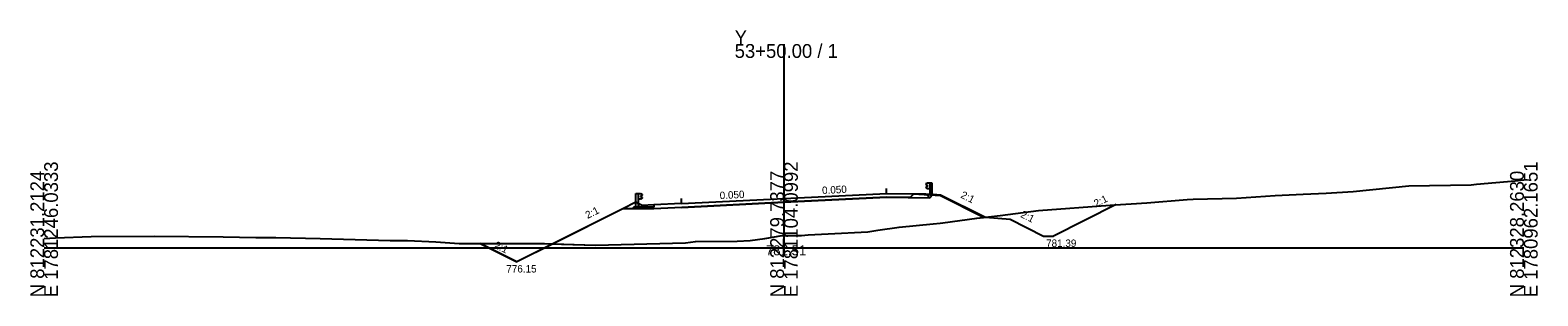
# Model space of a CAD drawing. Extents: x -12583 to 5303, y -44 to 25667.
# Drawn here: x 3997.2 to 4302.8, y 3990.3 to 4044.1 of the extents above; entities that cross this region are included whole.
import ezdxf

# ---------------------------------------------------------------- set-up
doc = ezdxf.new("R2010")
doc.units = 0
for name, color, linetype in [('Exist Cross Section Cell', 7, 'Continuous'), ('Exist XS Center Line Elevation Label', 7, 'Continuous'), ('Exist XS Ground Line', 7, 'Continuous'), ('Prop XS DDE', 7, 'Continuous'), ('Prop XS Ditch Standard Text', 7, 'Continuous'), ('Prop XS Dump Level', 7, 'Continuous'), ('Prop XS Earthwork Shape', 7, 'Continuous'), ('Prop XS EOT Tick Mark', 7, 'Continuous'), ('Prop XS Finish Grade', 7, 'Continuous'), ('Prop XS Finish Grade CurbGutter', 7, 'Continuous'), ('Prop XS Finish Grade Earthwork', 7, 'Continuous'), ('Prop XS Finish Grade Paved Shoulder', 7, 'Continuous'), ('Prop XS Finish Grade Pavement', 7, 'Continuous'), ('Prop XS Guardrail', 7, 'Continuous'), ('Prop XS Pvmt Edge Slope', 7, 'Continuous'), ('Prop XS SE Text', 7, 'Continuous'), ('Prop XS Side Slope Text', 7, 'Continuous'), ('Prop XS Subgrade CurbGutter', 7, 'Continuous'), ('Prop XS Subgrade Earthwork', 7, 'Continuous')]:
    doc.layers.add(name, color=color, linetype=linetype)

msp = doc.modelspace()

# ---------------------------------------------------------------- linework, layer by layer
at = {"layer": 'Exist Cross Section Cell'}
for p, q in [((4150, 4000), (4150, 4041.25)), ((4000, 4000), (4150, 4000)), ((4150, 4000), (4300, 4000))]:
    msp.add_line(p, q, dxfattribs=at)
at = {"layer": 'Exist XS Ground Line'}
for p, q in [((4298.22, 4013.57), (4300, 4013.75)), ((4241.73, 4010.04), (4249.56, 4010.57)), ((4249.56, 4010.57), (4255.23, 4010.85)), ((4255.23, 4010.85), (4259.95, 4011.09)), ((4259.95, 4011.09), (4265.41, 4011.38)), ((4265.41, 4011.38), (4276.68, 4012.53)), ((4276.68, 4012.53), (4289.29, 4012.73)), ((4289.29, 4012.73), (4290.39, 4012.92)), ((4290.39, 4012.92), (4298.22, 4013.57)), ((4193.8, 4006.56), (4201.59, 4007.55)), ((4201.59, 4007.55), (4216.1, 4008.67)), ((4216.1, 4008.67), (4223.58, 4009.13)), ((4223.58, 4009.13), (4231.75, 4009.78)), ((4231.75, 4009.78), (4232.95, 4009.85)), ((4232.95, 4009.85), (4241.73, 4010.04)), ((4173.37, 4004.22), (4180.26, 4004.87)), ((4180.26, 4004.87), (4181.67, 4005.01)), ((4181.67, 4005.01), (4182.19, 4005.08)), ((4182.19, 4005.08), (4189.07, 4006.02)), ((4189.07, 4006.02), (4193.8, 4006.56)), ((4000, 4001.91), (4002.27, 4002.01)), ((4002.27, 4002.01), (4009.56, 4002.28)), ((4009.56, 4002.28), (4022.32, 4002.34)), ((4022.32, 4002.34), (4036.26, 4002.24)), ((4036.26, 4002.24), (4042.94, 4002.1)), ((4042.94, 4002.1), (4046.95, 4002.1)), ((4046.95, 4002.1), (4055.96, 4001.89)), ((4055.96, 4001.89), (4070.16, 4001.49)), ((4070.16, 4001.49), (4073.66, 4001.5)), ((4073.66, 4001.5), (4079.44, 4001.23)), ((4140.53, 4001.34), (4143.11, 4001.48)), ((4143.11, 4001.48), (4146.14, 4001.92)), ((4146.14, 4001.92), (4149.61, 4002.51)), ((4149.61, 4002.51), (4150, 4002.51)), ((4150, 4002.51), (4153.57, 4002.52)), ((4153.57, 4002.52), (4154.91, 4002.62)), ((4154.91, 4002.62), (4158.96, 4002.83)), ((4158.96, 4002.83), (4167.02, 4003.28)), ((4167.02, 4003.28), (4169.01, 4003.56)), ((4169.01, 4003.56), (4173.37, 4004.22)), ((4079.44, 4001.23), (4084.11, 4000.86)), ((4084.11, 4000.86), (4089.48, 4000.87)), ((4089.48, 4000.87), (4101.41, 4000.91)), ((4101.41, 4000.91), (4102.61, 4000.83)), ((4102.61, 4000.83), (4111.79, 4000.57)), ((4111.79, 4000.57), (4130.04, 4001.05)), ((4130.04, 4001.05), (4132.08, 4001.31)), ((4132.08, 4001.31), (4140.53, 4001.34))]:
    msp.add_line(p, q, dxfattribs=at)
at = {"layer": 'Prop XS DDE'}
for p, q in [((4217.35, 4008.75), (4204.64, 4002.39)), ((4190.83, 4006.22), (4195.83, 4005.8)), ((4195.83, 4005.8), (4202.64, 4002.39)), ((4202.64, 4002.39), (4204.64, 4002.39))]:
    msp.add_line(p, q, dxfattribs=at)
at = {"layer": 'Prop XS Dump Level'}
for p, q in [((4150, 4010.01), (4170.75, 4011.04)), ((4129.25, 4008.97), (4150, 4010.01))]:
    msp.add_line(p, q, dxfattribs=at)
at = {"layer": 'Prop XS Earthwork Shape'}
for points in [[(4150, 4002.51), (4153.57, 4002.52), (4154.91, 4002.62), (4158.96, 4002.83), (4167.02, 4003.28), (4169.01, 4003.56), (4173.37, 4004.22), (4180.26, 4004.87), (4181.67, 4005.01), (4182.19, 4005.08), (4189.07, 4006.02), (4190.44, 4006.17), (4181.75, 4010.51), (4176.24, 4010.9), (4175.55, 4010.2), (4170.77, 4010.25), (4150.04, 4009.22), (4129.29, 4008.18), (4123.58, 4007.89), (4119.19, 4007.89), (4117.32, 4007.89), (4103.17, 4000.82), (4111.79, 4000.57), (4130.04, 4001.05), (4132.08, 4001.31), (4140.53, 4001.34), (4143.11, 4001.48), (4146.14, 4001.92), (4149.61, 4002.51)], [(4103.17, 4000.82), (4095.83, 3997.15), (4088.4, 4000.87), (4089.48, 4000.87), (4101.41, 4000.91), (4102.61, 4000.83)]]:
    msp.add_lwpolyline(points, close=True, dxfattribs=at)
at = {"layer": 'Prop XS EOT Tick Mark'}
for p, q in [((4170.75, 4011.04), (4170.75, 4012.04)), ((4129.25, 4008.97), (4129.25, 4009.97))]:
    msp.add_line(p, q, dxfattribs=at)
at = {"layer": 'Prop XS Finish Grade'}
for p, q in [((4178.75, 4010.96), (4180.24, 4010.86)), ((4119.98, 4009.22), (4117.32, 4007.89)), ((4120.56, 4008.93), (4119.98, 4009.22))]:
    msp.add_line(p, q, dxfattribs=at)
at = {"layer": 'Prop XS Finish Grade CurbGutter'}
for p, q in [((4121.25, 4008.59), (4120.56, 4008.93)), ((4123.58, 4008.69), (4121.25, 4008.59))]:
    msp.add_line(p, q, dxfattribs=at)
at = {"layer": 'Prop XS Finish Grade Earthwork'}
for p, q in [((4180.24, 4010.86), (4181.75, 4010.75)), ((4181.75, 4010.75), (4190.83, 4006.22)), ((4117.32, 4007.89), (4095.83, 3997.15)), ((4088.4, 4000.87), (4095.83, 3997.15))]:
    msp.add_line(p, q, dxfattribs=at)
at = {"layer": 'Prop XS Finish Grade Paved Shoulder'}
for p, q in [((4170.75, 4011.04), (4178.75, 4010.96)), ((4129.25, 4008.97), (4123.58, 4008.69))]:
    msp.add_line(p, q, dxfattribs=at)
at = {"layer": 'Prop XS Finish Grade Pavement'}
for p, q in [((4150, 4010.01), (4170.75, 4011.04)), ((4129.25, 4008.97), (4150, 4010.01))]:
    msp.add_line(p, q, dxfattribs=at)
at = {"layer": 'Prop XS Guardrail'}
for p, q in [((4119.93, 4010.99), (4120.43, 4010.99)), ((4119.93, 4008.49), (4119.93, 4010.99)), ((4120.43, 4010.99), (4120.93, 4010.99)), ((4120.43, 4010.99), (4120.43, 4008.49)), ((4120.93, 4010.99), (4121.22, 4010.79)), ((4121.22, 4010.67), (4120.93, 4010.47)), ((4121.22, 4010.79), (4121.25, 4010.73)), ((4121.25, 4010.73), (4121.22, 4010.67)), ((4178.78, 4012.93), (4178.75, 4012.87)), ((4178.75, 4012.87), (4178.78, 4012.81)), ((4178.78, 4012.32), (4178.75, 4012.26)), ((4178.75, 4012.26), (4178.78, 4012.2)), ((4179.07, 4013.13), (4178.78, 4012.93)), ((4178.78, 4012.81), (4179.07, 4012.61)), ((4179.07, 4012.52), (4178.78, 4012.32)), ((4178.78, 4012.2), (4179.07, 4012)), ((4179.57, 4013.13), (4179.07, 4013.13)), ((4179.07, 4012.61), (4179.07, 4012.52)), ((4179.07, 4012), (4179.57, 4012)), ((4180.07, 4013.13), (4179.57, 4013.13)), ((4179.57, 4013.13), (4179.57, 4010.63)), ((4180.07, 4010.63), (4180.07, 4013.13)), ((4120.93, 4009.85), (4120.43, 4009.85)), ((4120.93, 4010.47), (4120.93, 4010.37)), ((4120.93, 4010.37), (4121.22, 4010.17)), ((4121.22, 4010.05), (4120.93, 4009.85)), ((4121.22, 4010.17), (4121.25, 4010.11)), ((4121.25, 4010.11), (4121.22, 4010.05))]:
    msp.add_line(p, q, dxfattribs=at)
at = {"layer": 'Prop XS Pvmt Edge Slope'}
for p, q in [((4178.75, 4010.96), (4179.55, 4010.16)), ((4119.56, 4008.27), (4119.19, 4007.89)), ((4120.56, 4008.27), (4119.56, 4008.27))]:
    msp.add_line(p, q, dxfattribs=at)
at = {"layer": 'Prop XS Subgrade CurbGutter'}
for p, q in [((4120.56, 4008.27), (4120.56, 4008.93)), ((4123.58, 4008.27), (4120.56, 4008.27)), ((4123.58, 4008.69), (4123.58, 4008.27))]:
    msp.add_line(p, q, dxfattribs=at)
at = {"layer": 'Prop XS Subgrade Earthwork'}
for p, q in [((4179.55, 4010.16), (4180.24, 4010.86)), ((4119.19, 4007.89), (4117.32, 4007.89)), ((4123.58, 4007.89), (4119.19, 4007.89)), ((4129.29, 4008.18), (4123.58, 4007.89)), ((4129.29, 4008.18), (4150.04, 4009.22)), ((4150.04, 4009.22), (4170.77, 4010.25)), ((4170.77, 4010.25), (4179.55, 4010.16))]:
    msp.add_line(p, q, dxfattribs=at)

# ---------------------------------------------------------------- texts
at = {"layer": 'Exist Cross Section Cell'}
for s, p in [('Y', (4140, 4041.25)), ('53+50.00 / 1', (4140, 4038.45))]:
    msp.add_text(s, height=2.8, dxfattribs=at).set_placement(p)
for s, p in [('E 1781246.0333', (4002.8, 3990)), ('E 1781104.0992', (4152.8, 3990)), ('E 1780962.1651', (4302.8, 3990)), ('N 812231.2124', (4000, 3990)), ('N 812279.7377', (4150, 3990)), ('N 812328.2630', (4300, 3990))]:
    msp.add_text(s, height=2.8, rotation=90, dxfattribs=at).set_placement(p)
at = {"layer": 'Exist XS Center Line Elevation Label'}
msp.add_text('781.51', height=2, dxfattribs=at).set_placement((4146.32, 3998.51))
at = {"layer": 'Prop XS Ditch Standard Text'}
for s, p in [('781.39', (4203.14, 4000.2)), ('776.15', (4093.7, 3995.02))]:
    msp.add_text(s, height=1.5, dxfattribs=at).set_placement(p)
at = {"layer": 'Prop XS Dump Level'}
msp.add_text('Case2', height=0.04, dxfattribs=at).set_placement((4178.75, 4010.68))
at = {"layer": 'Prop XS SE Text'}
for p in [(4137, 4009.86), (4157.75, 4010.89)]:
    msp.add_text('0.050', height=1.5, rotation=2.8624, dxfattribs=at).set_placement(p)
at = {"layer": 'Prop XS Side Slope Text'}
for rotation, p in [(333.4349, (4185.68, 4010.23)), (26.5651, (4213.29, 4008.21)), (26.5651, (4110.18, 4005.85)), (333.4349, (4197.81, 4006.3)), (333.4349, (4091.11, 4000.09))]:
    msp.add_text('2:1', height=1.5, rotation=rotation, dxfattribs=at).set_placement(p)

doc.saveas('drawing.dxf')
